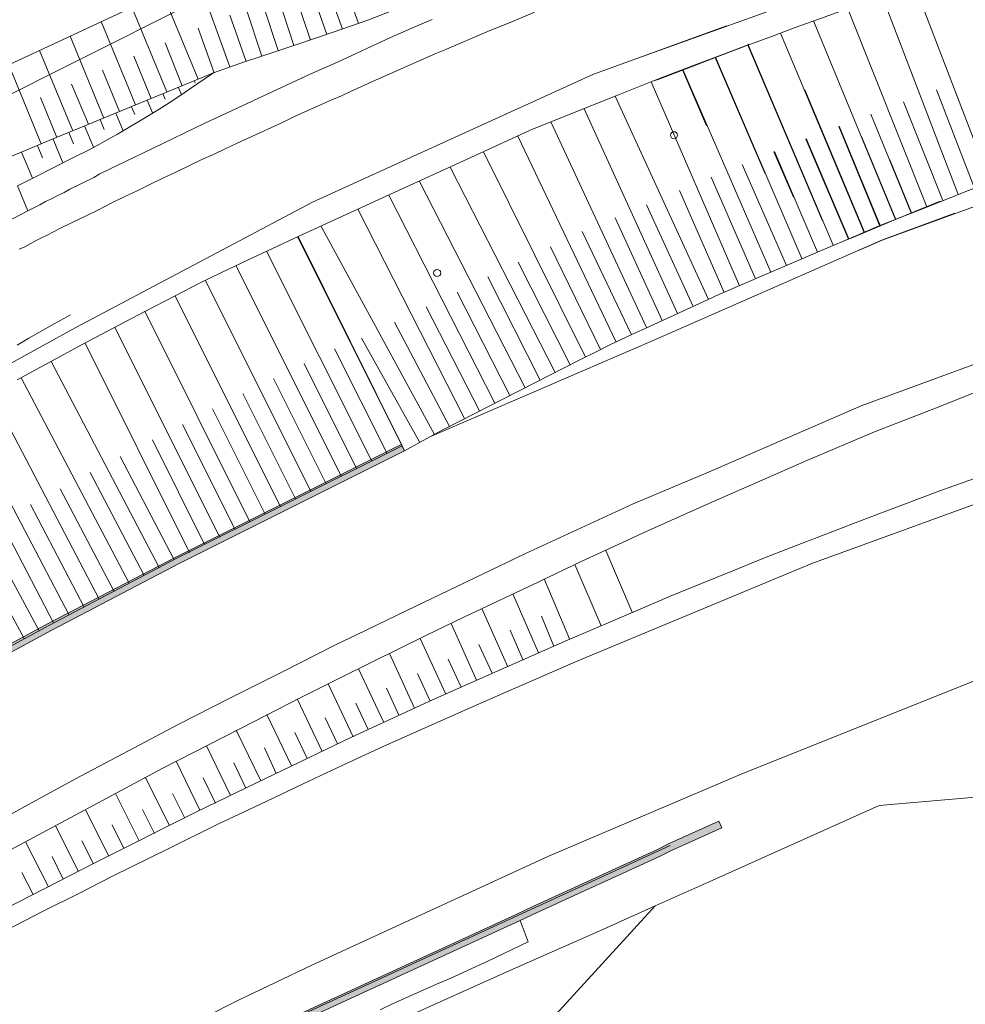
# Model space of a CAD drawing. Header units: metres. Extents: x -740 to 758, y -633 to 854.
# Tile 996 of 1056: x 540 to 624, y -85 to 2. Entities that reach past the tile are written whole.
import ezdxf

# ---------------------------------------------------------------- set-up
doc = ezdxf.new("R2010")
doc.units = ezdxf.units.M
doc.header["$MEASUREMENT"] = 0
doc.layers.add('Grundkarte.LOVION', color=7, linetype='Continuous')

msp = doc.modelspace()

# ---------------------------------------------------------------- hatches: boundary and pattern name
at = {"layer": 'Grundkarte.LOVION', "linetype": 'Continuous', "lineweight": 18}
for points in [[(486.679, -83.222), (533.392, -57.375), (542.769, -52.32), (554.042, -46.4), (573.965, -36.443), (573.673, -35.88), (553.751, -45.838), (542.446, -51.731), (533.068, -56.786), (486.329, -82.665)], [(540.646, -98.014), (584.176, -78.005), (585.647, -77.329), (589.295, -75.642), (592.916, -73.988), (596.564, -72.301), (597.636, -71.783), (602.022, -69.787), (601.757, -69.193), (597.371, -71.188), (596.272, -71.739), (592.651, -73.393), (589.003, -75.08), (585.382, -76.734), (583.884, -77.442), (540.354, -97.452)]]:
    msp.add_hatch(color=254, dxfattribs=at).paths.add_polyline_path(points)

# ---------------------------------------------------------------- linework, layer by layer
at = {"layer": 'Grundkarte.LOVION', "color": 8, "linetype": 'Continuous', "lineweight": 18}
for points in [[(583.773, 16.505), (572.098, 11.669), (536.824, -6.026), (533.639, 1.761), (531.24, 7.556), (530.352, 9.686), (531.829, 10.303), (571.689, 26.437), (531.829, 10.303), (509.493, 62.207), (500.515, 82.993)], [(722.262, 25.278), (712.268, 24.714), (692.721, 23.01), (675.377, 20.841), (657.016, 16.977), (634.246, 12.268), (611.831, 4.52), (593.76, -2.005)], [(467.043, -32.03), (482.826, -34.447), (484.596, -34.718), (487.499, -32.365), (493.818, -27.166), (500.63, -21.564), (536.824, -6.026), (572.098, 11.669), (583.773, 16.505)], [(614.104, -18.725), (616.202, -17.81), (633.183, -11.628), (662.83, -2.286), (695.875, 6.472), (699.321, 7.193), (703.811, 8.134), (707.811, 8.939), (709.029, 9.176)], [(528.249, -21.701), (540.647, -15.198), (539.753, -13.01), (541.33, -12.206), (544.568, -10.559), (546.203, -9.749), (547.996, -8.746), (548.585, -8.422), (550.766, -7.145), (552.187, -6.267), (553.163, -5.67), (554.022, -5.083), (554.966, -4.459), (557.071, -3.012), (559.728, -2.072), (561.072, -1.616), (563.905, -0.659), (566.626, 0.228), (568.427, 0.847), (570.712, 1.662), (573.533, 2.736)], [(539.887, -18.613), (540.397, -18.385), (541.352, -17.878), (541.856, -17.592), (542.366, -17.365), (543.491, -16.782), (544.649, -16.226), (545.748, -15.675), (546.905, -15.119), (548.03, -14.536), (549.188, -13.979), (550.319, -13.455), (551.444, -12.872), (552.601, -12.315), (553.732, -11.791), (556.047, -10.678), (557.067, -10.224), (558.113, -9.737), (559.1, -9.256), (560.146, -8.77), (561.166, -8.316), (562.212, -7.829), (563.231, -7.375), (564.245, -6.862), (566.284, -5.953), (567.33, -5.467), (568.382, -5.039), (569.115, -4.671), (571.409, -3.649), (572.147, -3.341), (576.735, -1.296), (577.473, -0.987), (581.446, 0.702), (583.465, 1.52), (585.451, 2.364)], [(602.445, 1.159), (590.602, -3.162), (565.815, -14.452), (544.909, -25.54), (522.165, -38.079), (505.2, -47.452), (492.287, -55.039), (470.662, -67.528)], [(540.647, -15.198), (541.719, -14.68), (542.224, -14.394), (542.76, -14.135), (543.322, -13.843), (543.859, -13.584), (544.363, -13.298), (546.507, -12.261), (547.038, -11.943), (549.353, -10.83), (551.694, -9.685), (556.323, -7.459), (558.67, -6.372), (560.985, -5.259), (565.679, -3.086), (568.032, -2.058), (572.725, 0.115), (575.078, 1.143), (576.411, 1.717)], [(477.815, -88.699), (486.9, -83.673), (486.679, -83.222), (533.392, -57.375), (542.769, -52.32), (554.042, -46.4), (573.965, -36.443), (576.209, -35.218), (595.748, -26.776), (616.236, -17.768), (622.628, -15.429)], [(528.249, -21.701), (540.647, -15.198)], [(634.326, -25.044), (624.205, -28.841), (614.334, -32.466), (600.839, -38.337), (594.168, -41.147), (584.61, -45.569), (573.429, -50.918), (570.467, -52.361), (567.871, -53.619), (563.168, -56), (558.518, -58.317), (553.958, -60.654), (549.489, -63.012), (544.883, -65.473), (540.393, -67.921), (537.559, -69.469), (534.365, -71.26), (530.359, -73.513), (522.352, -78.079), (517.953, -80.549), (514.51, -82.511), (510.445, -84.77), (495.332, -93.134)], [(544.443, -24.403), (543.573, -24.873), (542.735, -25.368), (540.745, -26.479), (539.711, -27.083)], [(525.913, -85.475), (529.511, -83.586), (537.956, -79.273), (542.006, -77.163), (545.276, -75.542), (548.148, -74.079), (553.138, -71.611), (557.507, -69.44), (561.181, -67.721), (564.993, -65.901), (568.497, -64.257), (572.145, -62.571), (580.047, -59.05), (583.138, -57.713), (589.287, -55.013), (609.991, -46.398), (628.285, -39.733), (645.221, -33.998)], [(477.396, -88.947), (477.815, -88.699), (486.9, -83.673), (486.679, -83.222), (533.392, -57.375), (542.769, -52.32), (554.042, -46.4), (573.965, -36.443)], [(656.631, -43.375), (648.716, -45.863), (624.422, -56.75), (603.716, -65.041), (586.635, -72.326), (565.762, -81.933), (559.354, -85.013), (537.298, -96.125)], [(584.61, -45.569), (573.429, -50.918), (570.467, -52.361), (567.871, -53.619), (563.168, -56), (558.518, -58.317), (553.958, -60.654), (549.489, -63.012), (544.883, -65.473), (540.393, -67.921), (537.559, -69.469), (534.365, -71.26), (530.359, -73.513), (522.352, -78.079), (517.953, -80.549), (514.51, -82.511), (510.445, -84.77), (495.332, -93.134), (483.472, -99.703)], [(467.863, -115.682), (475.754, -111.452), (479.687, -109.353), (486.799, -105.614), (502.303, -97.625), (525.913, -85.475), (529.511, -83.586), (537.956, -79.273), (542.006, -77.163), (545.276, -75.542), (548.148, -74.079), (553.138, -71.611), (557.507, -69.44), (561.181, -67.721), (564.993, -65.901), (568.497, -64.257), (572.145, -62.571), (580.047, -59.05), (583.138, -57.713), (589.287, -55.013)], [(648.021, -65.053), (615.927, -67.807), (600.894, -74.567), (596.135, -76.688), (591.495, -78.797), (583.024, -82.551), (568.612, -89.014)], [(540.646, -98.014), (540.424, -97.563), (597.447, -71.358)], [(568.612, -89.014), (583.024, -82.551), (591.495, -78.797), (596.135, -76.688), (577.604, -96.943)]]:
    msp.add_lwpolyline(points, dxfattribs=at)
at = {"layer": 'Grundkarte.LOVION', "color": 253, "linetype": 'Continuous', "lineweight": 18}
for points in [[(583.773, 16.505), (572.098, 11.669), (536.824, -6.026), (533.639, 1.761), (531.24, 7.556), (530.352, 9.686), (531.829, 10.303), (571.689, 26.437)], [(593.76, -2.005), (611.831, 4.52), (634.246, 12.268), (657.016, 16.977), (675.377, 20.841), (692.721, 23.01), (712.268, 24.714), (722.262, 25.278)], [(593.76, -2.005), (611.831, 4.52), (634.246, 12.268), (657.016, 16.977), (675.377, 20.841), (692.721, 23.01), (712.268, 24.714), (722.262, 25.278)], [(464.355, -40.805), (482.826, -34.447), (484.596, -34.718), (487.499, -32.365), (493.818, -27.166), (500.63, -21.564), (536.824, -6.026), (572.098, 11.669), (583.773, 16.505)], [(464.355, -40.805), (482.826, -34.447), (484.596, -34.718), (487.499, -32.365), (493.818, -27.166), (500.63, -21.564), (536.824, -6.026), (572.098, 11.669), (583.773, 16.505)], [(709.029, 9.176), (707.811, 8.939), (703.811, 8.134), (699.321, 7.193), (695.875, 6.472), (662.83, -2.286), (633.183, -11.628), (616.202, -17.81), (614.104, -18.725)], [(709.029, 9.176), (707.811, 8.939), (703.811, 8.134), (699.321, 7.193), (695.875, 6.472), (662.83, -2.286), (633.183, -11.628), (616.202, -17.81), (614.104, -18.725)], [(573.533, 2.736), (570.712, 1.662), (568.427, 0.847), (566.626, 0.228), (563.905, -0.659), (561.072, -1.616), (559.728, -2.072), (557.071, -3.012), (554.966, -4.459), (554.022, -5.083), (553.163, -5.67), (552.187, -6.267), (550.766, -7.145), (548.585, -8.422), (547.996, -8.746), (546.203, -9.749), (544.568, -10.559), (541.33, -12.206), (539.753, -13.01), (540.647, -15.198), (528.249, -21.701)], [(573.533, 2.736), (570.712, 1.662), (568.427, 0.847), (566.626, 0.228), (563.905, -0.659), (561.072, -1.616), (559.728, -2.072), (557.071, -3.012), (554.966, -4.459), (554.022, -5.083), (553.163, -5.67), (552.187, -6.267), (550.766, -7.145), (548.585, -8.422), (547.996, -8.746), (546.203, -9.749), (544.568, -10.559), (541.33, -12.206), (539.753, -13.01), (540.647, -15.198), (528.249, -21.701)], [(477.116, -88.502), (470.932, -77.55), (469.795, -75.592), (468.189, -72.764), (468.594, -72.074), (469.128, -71.49), (468.287, -69.237), (470.662, -67.528), (492.287, -55.039), (505.2, -47.452), (522.165, -38.079), (544.909, -25.54), (565.815, -14.452), (590.602, -3.162), (602.445, 1.159)], [(477.116, -88.502), (470.932, -77.55), (469.795, -75.592), (468.189, -72.764), (468.594, -72.074), (469.128, -71.49), (468.287, -69.237), (470.662, -67.528), (492.287, -55.039), (505.2, -47.452), (522.165, -38.079), (544.909, -25.54), (565.815, -14.452), (590.602, -3.162), (602.445, 1.159)], [(622.628, -15.429), (616.236, -17.768), (595.748, -26.776), (576.209, -35.218), (573.965, -36.443), (554.042, -46.4), (542.769, -52.32), (533.392, -57.375), (486.679, -83.222), (486.9, -83.673), (477.815, -88.699)], [(622.628, -15.429), (616.236, -17.768), (595.748, -26.776), (576.209, -35.218), (573.965, -36.443), (554.042, -46.4), (542.769, -52.32), (533.392, -57.375), (486.679, -83.222), (486.9, -83.673), (477.815, -88.699)], [(495.332, -93.134), (510.445, -84.77), (514.51, -82.511), (517.953, -80.549), (522.352, -78.079), (530.359, -73.513), (534.365, -71.26), (537.559, -69.469), (540.393, -67.921), (544.883, -65.473), (549.489, -63.012), (553.958, -60.654), (558.518, -58.317), (563.168, -56), (567.871, -53.619), (570.467, -52.361), (573.429, -50.918), (584.61, -45.569), (594.168, -41.147), (600.839, -38.337), (614.334, -32.466), (624.205, -28.841), (634.326, -25.044)], [(495.332, -93.134), (510.445, -84.77), (514.51, -82.511), (517.953, -80.549), (522.352, -78.079), (530.359, -73.513), (534.365, -71.26), (537.559, -69.469), (540.393, -67.921), (544.883, -65.473), (549.489, -63.012), (553.958, -60.654), (558.518, -58.317), (563.168, -56), (567.871, -53.619), (570.467, -52.361), (573.429, -50.918), (584.61, -45.569), (594.168, -41.147), (600.839, -38.337), (614.334, -32.466), (624.205, -28.841), (634.326, -25.044)], [(645.221, -33.998), (628.285, -39.733), (609.991, -46.398), (589.287, -55.013), (583.138, -57.713), (580.047, -59.05), (572.145, -62.571), (568.497, -64.257), (564.993, -65.901), (561.181, -67.721), (557.507, -69.44), (553.138, -71.611), (548.148, -74.079), (545.276, -75.542), (542.006, -77.163), (537.956, -79.273), (529.511, -83.586), (525.913, -85.475)], [(645.221, -33.998), (628.285, -39.733), (609.991, -46.398), (589.287, -55.013), (583.138, -57.713), (580.047, -59.05), (572.145, -62.571), (568.497, -64.257), (564.993, -65.901), (561.181, -67.721), (557.507, -69.44), (553.138, -71.611), (548.148, -74.079), (545.276, -75.542), (542.006, -77.163), (537.956, -79.273), (529.511, -83.586), (525.913, -85.475)], [(648.021, -65.053), (615.927, -67.807), (600.894, -74.567), (596.135, -76.688), (591.495, -78.797), (583.024, -82.551), (568.612, -89.014), (561.33, -96.76), (548.898, -112.281), (542.678, -114.869), (522.516, -123.284), (495.047, -120.147), (494.869, -119.839), (495.321, -119.618), (497.645, -116.789), (537.298, -96.125), (559.354, -85.013), (565.762, -81.933), (586.635, -72.326), (603.716, -65.041), (624.422, -56.75), (648.716, -45.863), (656.631, -43.375)], [(648.021, -65.053), (615.927, -67.807), (600.894, -74.567), (596.135, -76.688), (591.495, -78.797), (583.024, -82.551), (568.612, -89.014), (561.33, -96.76), (548.898, -112.281), (542.678, -114.869), (522.516, -123.284), (495.047, -120.147), (494.869, -119.839), (495.321, -119.618), (497.645, -116.789), (537.298, -96.125), (559.354, -85.013), (565.762, -81.933), (586.635, -72.326), (603.716, -65.041), (624.422, -56.75), (648.716, -45.863), (656.631, -43.375)]]:
    msp.add_lwpolyline(points, dxfattribs=at)
at = {"layer": 'Grundkarte.LOVION', "color": 7, "linetype": 'Continuous', "lineweight": 13}
for points in [[(538.972, -2.299), (555.532, 5.468), (565.111, 9.981), (574.445, 14.263), (579.086, 16.372), (582.23, 17.773)], [(569.883, 1.374), (566.581, 10.657)], [(541.843, -9.289), (542.607, -8.948), (547.409, -6.971), (557.071, -3.012), (559.728, -2.072), (561.072, -1.616), (563.905, -0.659), (566.626, 0.228), (568.427, 0.847), (570.712, 1.662), (573.533, 2.736), (579.957, 5.048), (583.156, 6.189), (587.986, 7.873), (591.844, 9.225), (592.386, 9.426)], [(567.083, 0.391), (563.953, 9.424)], [(564.192, -0.572), (561.325, 8.192)], [(561.359, -1.528), (558.585, 6.89)], [(595.882, -3.748), (596.397, -3.58), (599.388, -2.43), (601.981, -1.438), (604.318, -0.559), (606.486, 0.244), (608.51, 1.004), (610.423, 1.693), (613.935, 2.953), (617.166, 4.067), (620.259, 5.078), (623.156, 5.982), (624.931, 6.57)], [(558.527, -2.485), (555.644, 5.538)], [(568.486, 0.853), (566.825, 5.449)], [(565.653, -0.104), (564.153, 4.36)], [(625.749, -12.68), (619.085, 4.698)], [(555.706, -3.559), (552.564, 4.084)], [(622.928, -13.754), (616.226, 3.709)], [(552.949, -4.686), (549.851, 2.814)], [(562.789, -1.034), (561.364, 3.26)], [(620.139, -14.854), (613.165, 2.671)], [(559.956, -1.991), (558.522, 2.096)], [(550.166, -5.844), (547.138, 1.544)], [(557.129, -3.006), (555.707, 0.963)], [(617.382, -15.981), (610.136, 1.606)], [(547.383, -7.003), (544.398, 0.242)], [(614.599, -17.139), (607.198, 0.521)], [(554.314, -4.138), (552.792, -0.356)], [(564.573, -17.47), (574.476, -12.955), (578.097, -11.3), (585.282, -7.997), (592.734, -5.022), (596.432, -3.538), (599.423, -2.388), (602.015, -1.396), (604.353, -0.517), (604.438, -0.479)], [(610.922, -16.11), (604.318, -0.559)], [(611.851, -18.256), (604.353, -0.517)], [(544.626, -8.13), (541.685, -1.028)], [(551.557, -5.265), (550.041, -1.541)], [(605.844, -11.936), (601.439, -1.638)], [(609.1, -19.441), (601.447, -1.629)], [(538.972, -2.299), (541.843, -9.289)], [(493.818, -27.166), (494.104, -27.67), (494.244, -27.893), (494.422, -28.2), (494.588, -28.391), (494.69, -28.529), (494.915, -28.714), (495.038, -28.761), (495.193, -28.834), (495.439, -28.929), (495.588, -28.944), (495.705, -28.932), (495.913, -28.941), (496.174, -28.886), (496.291, -28.875), (506.504, -24.507), (512.516, -21.909), (524.56, -16.623), (530.317, -14.139), (534.146, -12.494), (541.843, -9.289), (542.607, -8.948), (547.409, -6.971), (557.071, -3.012)], [(557.071, -3.012), (554.966, -4.459), (554.022, -5.083), (553.163, -5.67), (552.187, -6.267), (550.766, -7.145), (548.585, -8.422), (547.996, -8.746), (546.203, -9.749), (544.568, -10.559), (541.33, -12.206), (539.753, -13.01)], [(548.774, -6.424), (547.263, -2.759)], [(556.757, -3.131), (556.795, -3.216)], [(600.67, -7.684), (598.533, -2.75)], [(606.349, -20.627), (598.567, -2.708)], [(546.017, -7.55), (544.518, -4.003)], [(553.974, -4.29), (554.245, -4.943)], [(555.366, -3.71), (555.442, -3.88)], [(603.571, -21.844), (595.778, -3.808)], [(543.234, -8.709), (541.767, -5.188)], [(552.609, -4.837), (552.804, -5.32)], [(600.852, -23.056), (592.591, -5.066)], [(614.634, -17.097), (609.355, -4.52)], [(624.352, -13.201), (620.99, -4.515)], [(549.826, -5.996), (550.129, -6.676)], [(551.217, -5.416), (551.683, -6.553)], [(621.563, -14.301), (618.079, -5.568)], [(548.434, -6.575), (549.089, -8.137)], [(598.107, -24.299), (589.834, -6.192)], [(618.774, -15.401), (615.199, -6.648)], [(545.677, -7.702), (546.452, -9.577)], [(547.069, -7.122), (547.421, -8.004)], [(595.362, -25.543), (586.902, -7.336)], [(615.991, -16.56), (612.352, -7.754)], [(616.025, -16.518), (612.386, -7.712)], [(544.286, -8.281), (544.708, -9.274)], [(592.68, -26.84), (583.981, -8.597)], [(617.391, -15.971), (614.369, -8.641)], [(541.503, -9.44), (541.963, -10.518)], [(542.894, -8.861), (543.75, -10.964)], [(613.208, -17.719), (609.446, -8.865)], [(613.242, -17.677), (609.48, -8.823)], [(540.111, -10.019), (541.075, -12.319)], [(589.973, -28.168), (580.954, -9.987)], [(608.351, -13.997), (606.63, -9.998)], [(610.491, -18.862), (606.665, -9.956)], [(607.74, -20.047), (603.823, -11.12)], [(618.782, -15.391), (616.875, -10.701)], [(587.298, -29.524), (578.012, -11.338)], [(584.622, -30.879), (575.299, -12.608)], [(604.989, -21.232), (601.066, -12.247)], [(612.979, -17.8), (613.606, -17.562), (615.762, -16.642), (617.722, -15.829), (619.544, -15.119), (622.843, -13.792), (625.776, -12.648)], [(581.947, -32.234), (572.58, -13.82)], [(602.212, -22.45), (598.283, -13.406)], [(573.965, -36.443), (576.209, -35.218), (577.303, -34.609), (577.584, -34.463), (578.794, -33.843), (589.463, -28.396), (590.902, -27.693), (592.112, -27.073), (594.061, -26.143), (595.616, -25.43), (600.427, -23.245), (601.755, -22.613), (607.995, -19.934), (611.086, -18.597), (613.614, -17.552), (615.797, -16.599), (617.73, -15.819), (619.579, -15.077), (621.31, -14.346)], [(599.493, -23.661), (595.362, -14.666)], [(579.272, -33.589), (569.835, -15.064)], [(576.602, -35.003), (566.58, -16.535)], [(596.747, -24.905), (592.579, -15.825)], [(594.034, -26.175), (589.684, -17.054)], [(539.715, -30.156), (545.527, -27.017), (550.951, -24.151), (553.679, -22.732), (555.844, -21.604), (557.793, -20.675), (560.023, -19.599), (564.573, -17.47)], [(573.743, -35.992), (564.488, -17.508)], [(573.965, -36.443), (573.743, -35.992), (564.573, -17.47), (573.743, -35.992)], [(571.068, -37.347), (561.775, -18.778)], [(591.295, -27.478), (586.86, -18.394)], [(588.619, -28.833), (584.009, -19.767)], [(568.393, -38.702), (559.062, -20.048)], [(565.685, -40.031), (556.354, -21.377)], [(585.944, -30.188), (581.328, -21.063)], [(583.269, -31.543), (578.62, -22.392)], [(563.01, -41.386), (553.679, -22.732)], [(560.302, -42.714), (551.004, -24.087)], [(580.593, -32.898), (575.881, -23.694)], [(577.95, -34.28), (573.088, -25.061)], [(557.627, -44.07), (548.366, -25.527)], [(554.952, -45.425), (545.723, -26.909)], [(575.313, -35.72), (570.152, -26.471)], [(572.422, -36.682), (567.762, -27.414)], [(552.276, -46.78), (542.719, -28.532)], [(569.714, -38.011), (565.081, -28.711)], [(549.633, -48.161), (540.082, -29.973)], [(567.039, -39.366), (562.373, -30.039)], [(504.722, -90.62), (524.887, -79.516), (532.491, -75.374), (539.141, -71.738), (552.536, -64.547), (560.726, -60.347), (564.808, -58.264), (568.104, -56.611), (571.008, -55.175), (575.913, -52.744), (579.215, -51.151), (585.826, -48.022), (589.638, -46.201), (592.468, -44.919), (595.266, -43.611), (600.874, -41.112), (606.599, -38.602), (609.546, -37.309), (615.505, -34.775), (621.455, -32.45), (624.44, -31.242)], [(546.964, -49.575), (537.444, -31.413)], [(564.331, -40.695), (559.666, -31.368)], [(544.288, -50.93), (534.807, -32.853)], [(561.656, -42.05), (556.991, -32.723)], [(541.651, -52.37), (532.005, -34.427)], [(558.981, -43.405), (554.347, -34.105)], [(556.273, -44.734), (551.672, -35.46)], [(486.399, -82.777), (533.144, -56.956), (542.521, -51.901), (553.821, -45.949), (573.743, -35.992)], [(506.33, -93.773), (530.602, -81.144), (534.509, -79.078), (538.591, -76.994), (542.11, -75.202), (546.584, -72.902), (555.571, -68.388), (561.666, -65.428), (564.687, -63.98), (569.29, -61.786), (572.938, -60.099), (576.161, -58.602), (582.958, -55.573), (588.369, -53.182), (594.583, -50.535), (597.393, -49.344), (600.235, -48.179), (602.991, -47.053), (605.807, -45.92), (608.681, -44.782), (611.587, -43.671), (614.806, -42.44), (621.304, -39.972), (629.386, -37.083)], [(553.598, -46.089), (548.833, -36.949)], [(550.955, -47.471), (546.163, -38.363)], [(548.285, -48.884), (543.526, -39.803)], [(545.642, -50.266), (540.882, -41.185)], [(542.94, -51.653), (538.245, -42.625)], [(540.329, -53.061), (535.496, -44.135)], [(594.1, -50.73), (591.762, -45.254)], [(591.349, -51.915), (589.016, -46.498)], [(588.566, -53.074), (586.303, -47.768)], [(585.82, -54.318), (583.537, -49.103)], [(583.069, -55.503), (580.798, -50.405)], [(587.18, -53.712), (586.065, -51.072)], [(580.324, -56.747), (578.09, -51.734)], [(577.605, -57.958), (575.351, -53.036)], [(584.429, -54.897), (583.319, -52.316)], [(581.71, -56.109), (580.548, -53.592)], [(574.86, -59.202), (572.643, -54.365)], [(578.965, -57.352), (577.834, -54.862)], [(572.147, -60.472), (569.909, -55.726)], [(576.219, -58.596), (575.121, -56.132)], [(569.434, -61.742), (567.202, -57.054)], [(573.474, -59.84), (572.382, -57.434)], [(566.694, -63.045), (564.5, -58.442)], [(570.761, -61.11), (569.674, -58.763)], [(563.981, -64.315), (561.793, -59.77)], [(568.048, -62.38), (566.935, -60.065)], [(561.273, -65.644), (559.091, -61.158)], [(565.367, -63.677), (564.254, -61.362)], [(558.592, -66.94), (556.448, -62.539)], [(562.627, -64.979), (561.578, -62.717)], [(555.853, -68.242), (553.772, -63.894)], [(559.946, -66.276), (558.871, -64.046)], [(553.177, -69.598), (551.044, -65.314)], [(557.239, -67.604), (556.163, -65.375)], [(550.502, -70.953), (548.407, -66.754)], [(554.531, -68.933), (553.462, -66.762)], [(547.827, -72.308), (545.769, -68.194)], [(551.856, -70.288), (550.792, -68.176)], [(545.151, -73.663), (543.1, -69.608)], [(549.148, -71.617), (548.117, -69.531)], [(542.476, -75.018), (540.462, -71.048)], [(546.473, -72.972), (545.447, -70.944)], [(543.798, -74.327), (542.804, -72.326)], [(541.122, -75.682), (540.134, -73.74)], [(540.646, -98.014), (584.176, -78.005)], [(571.824, -85.892), (572.897, -85.374), (576.805, -83.632), (578.053, -83.096), (579.524, -82.42), (581.335, -81.593), (584.892, -79.886), (584.176, -78.005)]]:
    msp.add_lwpolyline(points, dxfattribs=at)
for points in [[(486.679, -83.222), (486.329, -82.665), (533.068, -56.786), (542.446, -51.731), (553.751, -45.838), (573.673, -35.88), (573.965, -36.443), (554.042, -46.4), (542.769, -52.32), (533.392, -57.375)], [(540.646, -98.014), (540.354, -97.452), (583.884, -77.442), (585.382, -76.734), (589.003, -75.08), (592.651, -73.393), (596.272, -71.739), (597.371, -71.188), (601.757, -69.193), (602.022, -69.787), (597.636, -71.783), (596.564, -72.301), (592.916, -73.988), (589.295, -75.642), (585.647, -77.329), (584.176, -78.005)]]:
    msp.add_lwpolyline(points, close=True, dxfattribs=at)
at = {"layer": 'Grundkarte.LOVION', "color": 9, "linetype": 'Continuous', "lineweight": 18}
for centre, radius in [((597.797, -8.522), 0.311), ((576.852, -20.71), 0.313)]:
    msp.add_circle(centre, radius, dxfattribs=at)

doc.saveas('drawing.dxf')
